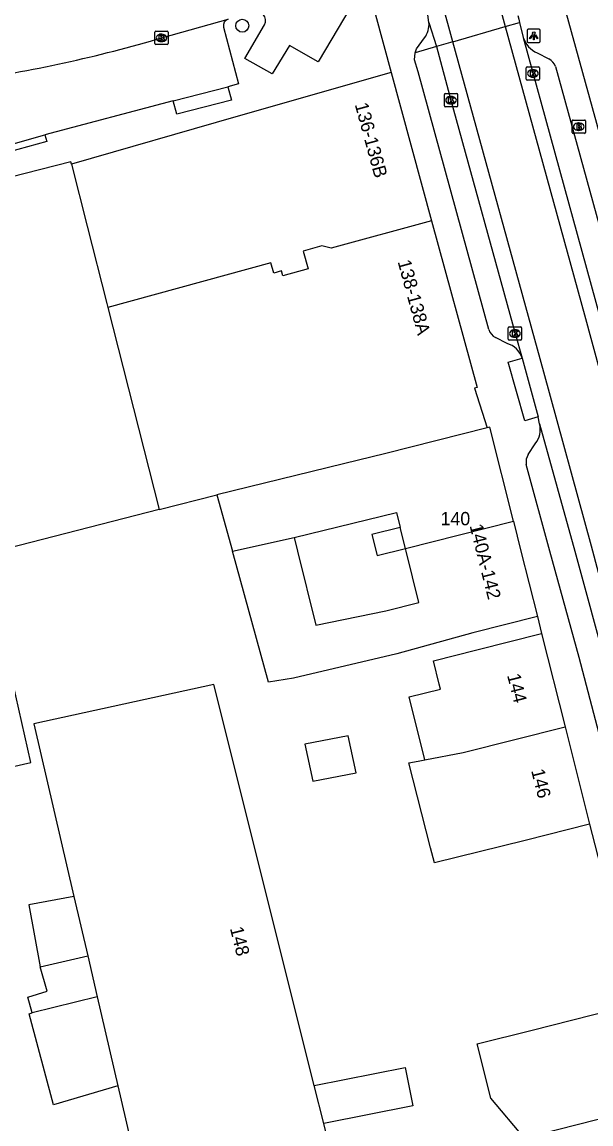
# Model space of a CAD drawing. Extents: x 159265 to 160143, y 383413 to 384319.
# Drawn here: x 159694.9 to 159737.7, y 383707 to 383789.8 of the extents above; entities that cross this region are included whole.
import ezdxf

# ---------------------------------------------------------------- set-up
doc = ezdxf.new("R2010")
doc.units = 0
for name, color, linetype in [('IMGEO_Boom', 7, 'Continuous'), ('IMGEO_Brandkraan', 7, 'Continuous'), ('IMGEO_Kolk', 7, 'Continuous'), ('IMGEO_Lichtpunt', 7, 'Continuous'), ('IMGEO_Muur', 7, 'Continuous'), ('IMGEO_Pand', 7, 'Continuous'), ('IMGEO_Pand_nummerreeks', 7, 'Continuous'), ('IMGEO_Parkeervlak_open', 7, 'Continuous'), ('IMGEO_Rijbaan_lokaal_gesloten', 7, 'Continuous'), ('IMGEO_Rijbaan_lokaal_open', 7, 'Continuous'), ('IMGEO_Voetpad_open', 7, 'Continuous')]:
    doc.layers.add(name, color=color, linetype=linetype)

msp = doc.modelspace()

# ---------------------------------------------------------------- linework, layer by layer
at = {"layer": 'IMGEO_Boom'}
msp.add_circle((159711.474, 383789.477), 0.489, dxfattribs=at)
at = {"layer": 'IMGEO_Brandkraan'}
for p, q in [((159736.249, 383781.467), (159736.249, 383782.319)), ((159736.324, 383782.393), (159737.176, 383782.393)), ((159736.737, 383782.173), (159736.762, 383782.173)), ((159737.25, 383782.319), (159737.25, 383781.467)), ((159737.176, 383781.393), (159736.324, 383781.393)), ((159736.76, 383781.613), (159736.735, 383781.613))]:
    msp.add_line(p, q, dxfattribs=at)
for points in [[(159736.249, 383781.467), (159736.249, 383782.319)], [(159736.324, 383782.393), (159737.176, 383782.393)], [(159736.597, 383782.093), (159736.597, 383781.693), (159736.81, 383781.693)], [(159736.828, 383782.093), (159736.597, 383782.093)], [(159737.25, 383782.319), (159737.25, 383781.467)], [(159737.176, 383781.393), (159736.324, 383781.393)], [(159736.776, 383782.012), (159736.722, 383782.012), (159736.722, 383781.936)], [(159736.722, 383781.936), (159736.775, 383781.936)], [(159736.784, 383781.86), (159736.722, 383781.86), (159736.722, 383781.779)], [(159736.722, 383781.779), (159736.784, 383781.779)]]:
    msp.add_lwpolyline(points, dxfattribs=at)
for centre, radius, start, end in [((159736.326, 383782.317), 0.0765, 91.55205, 178.44795), ((159736.326, 383782.317), 0.0765, 91.55205, 178.44795), ((159736.832, 383781.948), 0.145, 59.4692, 91.53667), ((159736.857, 383781.995), 0.0922, 285.51372, 58.15012), ((159737.174, 383782.317), 0.0765, 1.55205, 88.44795), ((159737.174, 383782.317), 0.0765, 1.55205, 88.44795), ((159736.326, 383781.469), 0.0765, 181.55205, 268.44795), ((159736.326, 383781.469), 0.0765, 181.55205, 268.44795), ((159736.777, 383781.974), 0.0379, 267.82845, 90.93552), ((159736.785, 383781.819), 0.0404, 269.87594, 90.50774), ((159736.816, 383781.944), 0.251, 268.66757, 293.53466), ((159736.862, 383781.803), 0.105, 301.31148, 78.98903), ((159737.174, 383781.469), 0.0765, 271.55205, 358.44795), ((159737.174, 383781.469), 0.0765, 271.55205, 358.44795)]:
    msp.add_arc(centre, radius, start, end, dxfattribs=at)
for centre, major_axis, ratio, start_param, end_param in [((159736.736, 383781.893), (-0.387, 0.002), 0.722429, 4.712389, 7.853982), ((159736.761, 383781.893), (-0.39, 0.002), 0.717154, 1.570796, 4.712389)]:
    msp.add_ellipse(centre, major_axis=major_axis, ratio=ratio, start_param=start_param, end_param=end_param, dxfattribs=at)
at = {"layer": 'IMGEO_Kolk'}
for p, q in [((159704.904, 383788.132), (159704.904, 383788.984)), ((159704.979, 383789.058), (159705.831, 383789.058)), ((159705.392, 383788.838), (159705.417, 383788.838)), ((159705.905, 383788.984), (159705.905, 383788.132)), ((159705.831, 383788.058), (159704.979, 383788.058)), ((159705.415, 383788.278), (159705.39, 383788.278)), ((159732.806, 383785.465), (159732.806, 383786.317)), ((159732.881, 383786.391), (159733.733, 383786.391)), ((159733.807, 383786.317), (159733.807, 383785.465)), ((159733.733, 383785.391), (159732.881, 383785.391)), ((159733.317, 383785.611), (159733.292, 383785.611)), ((159733.294, 383786.171), (159733.319, 383786.171)), ((159726.653, 383783.454), (159726.653, 383784.306)), ((159726.728, 383784.38), (159727.58, 383784.38)), ((159727.141, 383784.16), (159727.166, 383784.16)), ((159727.654, 383784.306), (159727.654, 383783.454)), ((159727.58, 383783.38), (159726.728, 383783.38)), ((159727.164, 383783.6), (159727.139, 383783.6)), ((159731.459, 383765.93), (159731.459, 383766.782)), ((159731.534, 383766.856), (159732.386, 383766.856)), ((159731.947, 383766.636), (159731.972, 383766.636)), ((159732.46, 383766.782), (159732.46, 383765.93)), ((159732.386, 383765.856), (159731.534, 383765.856)), ((159731.97, 383766.076), (159731.945, 383766.076))]:
    msp.add_line(p, q, dxfattribs=at)
for points in [[(159704.904, 383788.132), (159704.904, 383788.984)], [(159704.979, 383789.058), (159705.831, 383789.058)], [(159705.225, 383788.758), (159705.348, 383788.758), (159705.348, 383788.607), (159705.478, 383788.758), (159705.642, 383788.758), (159705.496, 383788.607), (159705.649, 383788.358), (159705.497, 383788.358), (159705.412, 383788.522), (159705.348, 383788.455), (159705.348, 383788.358), (159705.225, 383788.358), (159705.225, 383788.758)], [(159705.905, 383788.984), (159705.905, 383788.132)], [(159705.831, 383788.058), (159704.979, 383788.058)], [(159732.806, 383785.465), (159732.806, 383786.317)], [(159732.881, 383786.391), (159733.733, 383786.391)], [(159733.807, 383786.317), (159733.807, 383785.465)], [(159733.733, 383785.391), (159732.881, 383785.391)], [(159733.127, 383786.091), (159733.25, 383786.091), (159733.25, 383785.94), (159733.38, 383786.091), (159733.544, 383786.091), (159733.398, 383785.94), (159733.551, 383785.691), (159733.399, 383785.691), (159733.314, 383785.855), (159733.25, 383785.788), (159733.25, 383785.691), (159733.127, 383785.691), (159733.127, 383786.091)], [(159726.653, 383783.454), (159726.653, 383784.306)], [(159726.728, 383784.38), (159727.58, 383784.38)], [(159726.974, 383784.08), (159727.097, 383784.08), (159727.097, 383783.929), (159727.227, 383784.08), (159727.391, 383784.08), (159727.245, 383783.929), (159727.398, 383783.68), (159727.246, 383783.68), (159727.161, 383783.844), (159727.097, 383783.777), (159727.097, 383783.68), (159726.974, 383783.68), (159726.974, 383784.08)], [(159727.654, 383784.306), (159727.654, 383783.454)], [(159727.58, 383783.38), (159726.728, 383783.38)], [(159731.459, 383765.93), (159731.459, 383766.782)], [(159731.534, 383766.856), (159732.386, 383766.856)], [(159731.78, 383766.556), (159731.903, 383766.556), (159731.903, 383766.405), (159732.033, 383766.556), (159732.197, 383766.556), (159732.051, 383766.405), (159732.204, 383766.156), (159732.052, 383766.156), (159731.967, 383766.32), (159731.903, 383766.253), (159731.903, 383766.156), (159731.78, 383766.156), (159731.78, 383766.556)], [(159732.46, 383766.782), (159732.46, 383765.93)], [(159732.386, 383765.856), (159731.534, 383765.856)]]:
    msp.add_lwpolyline(points, dxfattribs=at)
for centre, start, end in [((159704.981, 383788.982), 91.55205, 178.44795), ((159704.981, 383788.982), 91.55205, 178.44795), ((159705.829, 383788.982), 1.55205, 88.44795), ((159705.829, 383788.982), 1.55205, 88.44795), ((159704.981, 383788.134), 181.55205, 268.44795), ((159704.981, 383788.134), 181.55205, 268.44795), ((159705.829, 383788.134), 271.55205, 358.44795), ((159705.829, 383788.134), 271.55205, 358.44795), ((159732.883, 383786.315), 91.55205, 178.44795), ((159732.883, 383786.315), 91.55205, 178.44795), ((159733.731, 383786.315), 1.55205, 88.44795), ((159733.731, 383786.315), 1.55205, 88.44795), ((159732.883, 383785.467), 181.55205, 268.44795), ((159732.883, 383785.467), 181.55205, 268.44795), ((159733.731, 383785.467), 271.55205, 358.44795), ((159733.731, 383785.467), 271.55205, 358.44795), ((159726.73, 383784.304), 91.55205, 178.44795), ((159726.73, 383784.304), 91.55205, 178.44795), ((159727.578, 383784.304), 1.55205, 88.44795), ((159727.578, 383784.304), 1.55205, 88.44795), ((159726.73, 383783.456), 181.55205, 268.44795), ((159726.73, 383783.456), 181.55205, 268.44795), ((159727.578, 383783.456), 271.55205, 358.44795), ((159727.578, 383783.456), 271.55205, 358.44795), ((159731.536, 383766.78), 91.55205, 178.44795), ((159731.536, 383766.78), 91.55205, 178.44795), ((159732.384, 383766.78), 1.55205, 88.44795), ((159732.384, 383766.78), 1.55205, 88.44795), ((159731.536, 383765.932), 181.55205, 268.44795), ((159731.536, 383765.932), 181.55205, 268.44795), ((159732.384, 383765.932), 271.55205, 358.44795), ((159732.384, 383765.932), 271.55205, 358.44795)]:
    msp.add_arc(centre, 0.0765, start, end, dxfattribs=at)
for centre, major_axis, ratio, start_param, end_param in [((159705.391, 383788.558), (-0.387, 0.002), 0.722429, 4.712389, 7.853982), ((159705.416, 383788.558), (-0.39, 0.002), 0.717154, 1.570796, 4.712389), ((159733.293, 383785.891), (-0.387, 0.002), 0.722429, 4.712389, 7.853982), ((159733.318, 383785.891), (-0.39, 0.002), 0.717154, 1.570796, 4.712389), ((159727.14, 383783.88), (-0.387, 0.002), 0.722429, 4.712389, 7.853982), ((159727.165, 383783.88), (-0.39, 0.002), 0.717154, 1.570796, 4.712389), ((159731.946, 383766.356), (-0.387, 0.002), 0.722429, 4.712389, 7.853982), ((159731.971, 383766.356), (-0.39, 0.002), 0.717154, 1.570796, 4.712389)]:
    msp.add_ellipse(centre, major_axis=major_axis, ratio=ratio, start_param=start_param, end_param=end_param, dxfattribs=at)
at = {"layer": 'IMGEO_Lichtpunt'}
for p, q in [((159732.867, 383789.123), (159732.867, 383788.316)), ((159732.867, 383789.123), (159732.867, 383788.316)), ((159733.769, 383789.218), (159732.961, 383789.218)), ((159733.769, 383789.218), (159732.961, 383789.218)), ((159733.863, 383788.316), (159733.863, 383789.123)), ((159733.863, 383788.316), (159733.863, 383789.123)), ((159732.961, 383788.222), (159733.769, 383788.222)), ((159732.961, 383788.222), (159733.769, 383788.222))]:
    msp.add_line(p, q, dxfattribs=at)
for points in [[(159733.241, 383788.787), (159733.28, 383788.759), (159733.092, 383788.497), (159733.054, 383788.524), (159733.241, 383788.787)], [(159733.343, 383788.739), (159733.39, 383788.739), (159733.39, 383788.417), (159733.343, 383788.417), (159733.343, 383788.739)], [(159733.453, 383788.759), (159733.491, 383788.786), (159733.678, 383788.524), (159733.639, 383788.496), (159733.453, 383788.759)]]:
    msp.add_lwpolyline(points, dxfattribs=at)
msp.add_circle((159733.366, 383788.921), 0.0994, dxfattribs=at)
for centre, start, end in [((159732.961, 383789.123), 90, 180), ((159732.961, 383789.123), 90, 180), ((159733.769, 383789.123), 0, 90), ((159733.769, 383789.123), 0, 90), ((159732.961, 383788.316), 180, 270), ((159732.961, 383788.316), 180, 270), ((159733.769, 383788.316), 270, 0), ((159733.769, 383788.316), 270, 360)]:
    msp.add_arc(centre, 0.0946, start, end, dxfattribs=at)
at = {"layer": 'IMGEO_Muur'}
msp.add_lwpolyline([(159710.996, 383782.624), (159698.638, 383779.082)], dxfattribs=at)
at = {"layer": 'IMGEO_Pand'}
for points in [[(159738.828, 383780.259), (159738.646, 383780.223), (159735.682, 383790.908)], [(159722.664, 383785.952), (159710.996, 383782.624), (159698.638, 383779.082)], [(159722.664, 383785.952), (159725.7, 383774.822)], [(159698.638, 383779.082), (159698.594, 383779.255), (159682.594, 383775.184)], [(159698.638, 383779.082), (159699.827, 383774.41), (159701.299, 383768.624), (159701.38, 383768.304)], [(159725.7, 383774.822), (159718.145, 383772.761), (159717.462, 383772.934), (159716.056, 383772.55), (159716.419, 383771.22), (159714.523, 383770.701), (159714.424, 383771.062), (159713.833, 383770.899), (159713.618, 383771.679), (159710.246, 383770.749), (159701.38, 383768.304)], [(159725.7, 383774.822), (159729.112, 383762.316), (159728.92, 383762.262), (159729.875, 383759.266)], [(159701.38, 383768.304), (159705.237, 383753.143)], [(159729.875, 383759.266), (159722.246, 383757.347), (159719.077, 383756.573), (159709.564, 383754.253)], [(159731.841, 383752.253), (159730.068, 383759.314), (159729.875, 383759.266)], [(159705.237, 383753.143), (159709.564, 383754.253)], [(159709.564, 383754.253), (159710.733, 383750)], [(159705.237, 383753.143), (159692.047, 383749.757)], [(159715.377, 383751.04), (159723.055, 383752.926), (159723.337, 383751.786)], [(159723.726, 383750.215), (159731.841, 383752.253)], [(159731.841, 383752.253), (159732.407, 383750), (159733.639, 383745.096)], [(159723.337, 383751.786), (159721.216, 383751.265), (159721.604, 383749.682), (159723.726, 383750.215)], [(159723.726, 383750.215), (159723.337, 383751.786)], [(159710.733, 383750), (159715.377, 383751.04)], [(159715.377, 383751.04), (159715.632, 383750), (159716.997, 383744.445), (159722.266, 383745.531), (159724.731, 383746.154), (159723.779, 383750), (159723.726, 383750.215)], [(159733.639, 383745.096), (159728.792, 383743.872), (159723.085, 383742.289), (159715.329, 383740.469), (159713.433, 383740.176), (159710.733, 383750)], [(159725.196, 383734.346), (159724.005, 383739.061), (159726.365, 383739.657), (159726.276, 383740.011), (159725.831, 383741.774), (159729.106, 383742.601), (159733.953, 383743.826)], [(159733.953, 383743.826), (159735.72, 383736.83)], [(159689.507, 383741), (159691.289, 383733.168), (159695.598, 383734.148), (159693.78, 383742.142)], [(159716.877, 383709.874), (159709.334, 383739.989), (159695.804, 383737.047), (159698.821, 383724.076)], [(159725.196, 383734.346), (159728.056, 383734.895), (159735.72, 383736.83)], [(159735.72, 383736.83), (159737.568, 383729.51)], [(159716.16, 383735.526), (159716.781, 383732.728), (159720.037, 383733.354), (159719.416, 383736.152), (159716.16, 383735.526)], [(159737.568, 383729.51), (159732.721, 383728.286), (159725.905, 383726.596), (159725.612, 383727.74), (159723.98, 383734.112), (159724.698, 383734.25), (159725.196, 383734.346)], [(159698.821, 383724.076), (159695.429, 383723.442), (159696.296, 383718.799)], [(159698.821, 383724.076), (159699.858, 383719.619)], [(159696.296, 383718.799), (159699.858, 383719.619)], [(159699.858, 383719.619), (159700.576, 383716.532)], [(159695.676, 383715.329), (159695.357, 383716.526), (159696.815, 383716.954), (159696.296, 383718.799)], [(159700.576, 383716.532), (159695.676, 383715.329)], [(159700.576, 383716.532), (159702.131, 383709.846)], [(159742.943, 383708.53), (159738.097, 383707.302), (159735.151, 383706.555), (159732.678, 383705.928), (159730.14, 383708.921), (159729.107, 383712.998), (159733.251, 383714.048), (159736.198, 383714.795), (159741.044, 383716.023)], [(159702.131, 383709.846), (159697.283, 383708.423), (159695.46, 383715.276), (159695.676, 383715.329)], [(159716.877, 383709.874), (159723.707, 383711.244), (159724.286, 383708.358), (159717.593, 383707.015)], [(159702.131, 383709.846), (159704.661, 383698.968), (159718.726, 383702.49), (159717.593, 383707.015)], [(159717.593, 383707.015), (159716.877, 383709.874)]]:
    msp.add_lwpolyline(points, dxfattribs=at)
at = {"layer": 'IMGEO_Parkeervlak_open'}
msp.add_lwpolyline([(159726.07, 383787.919), (159724.456, 383787.451)], dxfattribs=at)
at = {"layer": 'IMGEO_Rijbaan_lokaal_gesloten'}
for points in [[(159732.309, 383789.728), (159732.579, 383788.6)], [(159731.232, 383789.416), (159737.188, 383767.754), (159743.907, 383742.981), (159746.275, 383733.718), (159748.213, 383725.748), (159750.495, 383715.537), (159753.984, 383701.318), (159755.061, 383696.881), (159757.859, 383686.497), (159761.779, 383670.729), (159766.86, 383651.04), (159770.63, 383636.264)], [(159726.07, 383787.919), (159727.151, 383783.88), (159731.962, 383766.352), (159732.492, 383764.507)], [(159766.651, 383635.26), (159763.071, 383649.447), (159761.563, 383655.393), (159758.462, 383667.413), (159751.83, 383693.522), (159747.652, 383709.807), (159746.145, 383716.399), (159744.035, 383725.92), (159742.57, 383732.081), (159740.245, 383740.87), (159737.704, 383750.392), (159734.129, 383763.446), (159727.497, 383787.53), (159727.293, 383788.274)], [(159732.579, 383788.6), (159742.096, 383753.938), (159743.192, 383750), (159746.535, 383737.293), (159747.069, 383734.963)], [(159732.492, 383764.507), (159733.703, 383760.098)], [(159733.806, 383759.57), (159733.703, 383760.098)], [(159733.806, 383759.57), (159736.445, 383750), (159738.972, 383740.834), (159739.944, 383736.935), (159741.562, 383730.778)]]:
    msp.add_lwpolyline(points, dxfattribs=at)
at = {"layer": 'IMGEO_Rijbaan_lokaal_open'}
for points in [[(159727.204, 383804.067), (159731.232, 383789.416)], [(159727.293, 383788.274), (159723.281, 383802.938)], [(159725.5, 383789.707), (159725.442, 383790.084), (159725.377, 383790.507)], [(159705.506, 383788.589), (159710.41, 383789.957)], [(159725.5, 383789.707), (159726.07, 383787.919)], [(159731.232, 383789.416), (159732.309, 383789.728)], [(159732.185, 383790.247), (159732.252, 383789.966), (159732.309, 383789.728)], [(159727.293, 383788.274), (159731.232, 383789.416)], [(159727.293, 383788.274), (159726.07, 383787.919)]]:
    msp.add_lwpolyline(points, dxfattribs=at)
msp.add_arc((159676.157, 383887.62), 103.288, 278.01671, 286.50774, dxfattribs=at)
at = {"layer": 'IMGEO_Voetpad_open'}
for points in [[(159720.428, 383792.154), (159719.636, 383790.885), (159717.164, 383786.758), (159715.012, 383787.992), (159713.717, 383785.855), (159711.668, 383787.02), (159713.151, 383789.552)], [(159720.845, 383792.623), (159722.664, 383785.952)], [(159710.072, 383789.37), (159711.195, 383785.11), (159710.396, 383784.897)], [(159724.456, 383787.451), (159724.569, 383787.732), (159725.169, 383788.564)], [(159729.995, 383766.656), (159724.696, 383786.004), (159724.4, 383786.912), (159724.456, 383787.451)], [(159733.623, 383787.431), (159734.508, 383786.984)], [(159735.01, 383786.422), (159744.381, 383752.412)], [(159710.396, 383784.897), (159710.657, 383783.89), (159706.554, 383782.826), (159706.293, 383783.833)], [(159706.293, 383783.833), (159710.396, 383784.897)], [(159706.293, 383783.833), (159696.65, 383781.272)], [(159696.65, 383781.272), (159696.784, 383780.791), (159693.881, 383779.982), (159693.747, 383780.463)], [(159693.747, 383780.463), (159696.65, 383781.272)], [(159731.362, 383765.612), (159730.506, 383766.067)], [(159733.703, 383760.098), (159732.7, 383759.79), (159731.456, 383764.196), (159732.492, 383764.507)], [(159732.96, 383757.278), (159733.483, 383758.079)], [(159739.244, 383732.664), (159736.774, 383742.027), (159734.587, 383750), (159732.801, 383756.513)], [(159733.639, 383745.096), (159733.953, 383743.826)], [(159737.568, 383729.51), (159741.044, 383716.023)]]:
    msp.add_lwpolyline(points, dxfattribs=at)
for centre, radius, start, end in [((159712.499, 383789.853), 0.718, 335.22727, 102.25951), ((159710.55, 383789.485), 0.492, 106.57915, 193.55338), ((159723.688, 383789.612), 1.814, 324.70434, 2.99481), ((159734.364, 383789.144), 1.866, 196.94121, 246.59303), ((159733.902, 383785.938), 1.209, 23.61466, 59.93025), ((159730.899, 383766.924), 0.943, 196.53306, 245.35493), ((159730.944, 383764.054), 1.613, 16.30603, 74.9757), ((159732.15, 383759.148), 1.709, 321.26832, 14.2851), ((159733.913, 383756.681), 1.125, 147.93706, 188.5802)]:
    msp.add_arc(centre, radius, start, end, dxfattribs=at)

# ---------------------------------------------------------------- texts
at = {"layer": 'IMGEO_Pand_nummerreeks'}
for s, rotation, p in [('136-136B', 285.25766, (159719.917, 383783.559)), ('138-138A', 285.26339, (159723.136, 383771.757)), ('140', 0, (159726.365, 383751.956)), ('140A-142', 284.10215, (159728.54, 383751.93)), ('144', 284.16904, (159731.361, 383740.692)), ('146', 284.16904, (159733.169, 383733.534)), ('148', 284.06017, (159710.537, 383721.688))]:
    msp.add_text(s, height=1, rotation=rotation, dxfattribs=at).set_placement(p)

doc.saveas('drawing.dxf')
